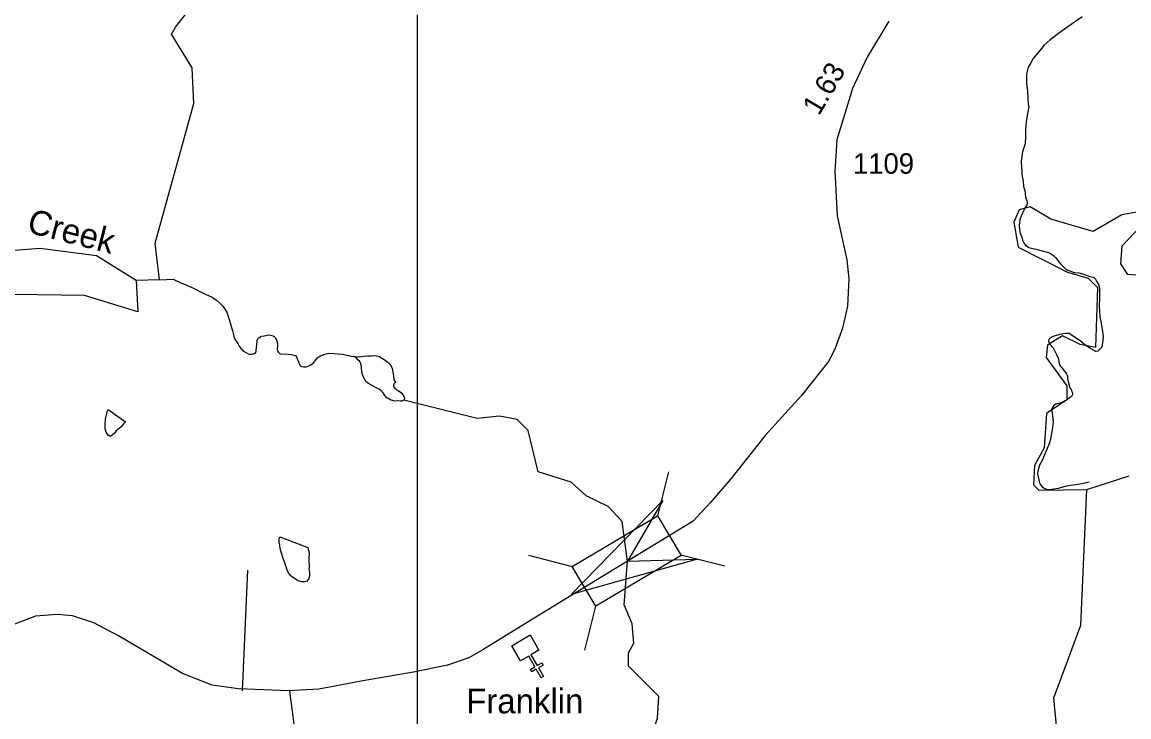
# Model space of a CAD drawing. Extents: x 2126262 to 2293712, y 749403 to 919119.
# Drawn here: x 2187286 to 2194027, y 840465 to 844700 of the extents above; entities that cross this region are included whole.
import ezdxf

# ---------------------------------------------------------------- set-up
doc = ezdxf.new("R2010")
doc.units = 0
for name, color, linetype in [('Exist Cultural Church CELL', 7, 'Continuous'), ('Exist Cultural Church Label', 7, 'Continuous'), ('Exist Hydrographic Creek Single Shore', 7, 'Continuous'), ('Exist Hydrographic Creek Single Shore Label', 7, 'Continuous'), ('Exist Hydrographic Lake Shore', 7, 'Continuous'), ('Exist Hydrographic Misc Water Feature', 7, 'Continuous'), ('Exist Hydrographic Pond Under 1500 Sq Ft', 7, 'Continuous'), ('Exist Road Non-System Type 51', 7, 'Continuous'), ('Exist Road Secondary Mileage Hundredths English Label', 7, 'Continuous'), ('Exist Road Secondary Structure Standard Bridge Attributed CELL', 7, 'Continuous'), ('Exist Road Secondary Structure Standard Bridge CELL', 7, 'Continuous'), ('Exist Road Secondary Type 51 Attributed', 7, 'Continuous'), ('Exist Road Secondary Type 51 Number Label', 7, 'Continuous'), ('Map Preparation Inset Cut Line', 7, 'Continuous')]:
    doc.layers.add(name, color=color, linetype=linetype)

msp = doc.modelspace()

# ---------------------------------------------------------------- linework, layer by layer
at = {"layer": 'Exist Cultural Church CELL'}
msp.add_lwpolyline([(2190433.7, 840872.4), (2190384.6, 840843.6), (2190423, 840777.8), (2190450.7, 840793.9), (2190458.7, 840780.2), (2190431.1, 840764), (2190461.4, 840712.1), (2190447.6, 840704), (2190417.2, 840755.9), (2190389.6, 840739.8), (2190381.5, 840753.6), (2190409.2, 840769.7), (2190370.8, 840835.5), (2190320.9, 840806.5), (2190267.3, 840898.4), (2190380.1, 840964.3)], close=True, dxfattribs=at)
at = {"layer": 'Exist Hydrographic Creek Single Shore'}
msp.add_line((2188121.5, 843128.9), (2187979.4, 843125.3), dxfattribs=at)
for points in [[(2188121.5, 843128.9), (2188205.5, 843133), (2188251.9, 843111.3), (2188287.7, 843097.6), (2188334.1, 843075.9), (2188384.3, 843050.3), (2188442.4, 843022.6), (2188468.6, 843004.8), (2188488.5, 842989), (2188508.8, 842969.2), (2188518.8, 842955.2), (2188524.8, 842945.3), (2188533, 842931.3), (2188547.3, 842887.5), (2188557.6, 842853.5), (2188567.8, 842817.6), (2188574, 842785.6), (2188584, 842763.7), (2188600.2, 842741.8), (2188608.2, 842725.9), (2188622.6, 842706), (2188638.6, 842692.1), (2188666.9, 842676.4), (2188686.8, 842676.5), (2188698.5, 842680.5), (2188706.7, 842686.6), (2188710.6, 842690.7), (2188710.6, 842700.6), (2188712.4, 842714.6), (2188714.2, 842736.6), (2188716.1, 842750.6), (2188718.1, 842760.6), (2188722, 842768.6), (2188728, 842776.7), (2188736, 842782.8), (2188743.8, 842786.8), (2188759.8, 842788.9), (2188787.9, 842793.1), (2188797.9, 842791.2), (2188811.9, 842787.3), (2188819.9, 842783.3), (2188828.1, 842775.4), (2188836.1, 842757.4), (2188840.2, 842743.5), (2188840.4, 842727.5), (2188838.5, 842705.5), (2188840.6, 842701.5), (2188840.6, 842695.5), (2188842.6, 842691.5), (2188846.5, 842685.6), (2188850.6, 842681.6), (2188858.6, 842677.6), (2188906.6, 842675.9), (2188924.6, 842674.1), (2188934.5, 842672.1), (2188950.5, 842668.3), (2188954.8, 842662.4), (2188958.9, 842658.4), (2188958.9, 842652.3), (2188964.8, 842640.4), (2188968.7, 842628.4), (2188975.1, 842612.5), (2188979, 842606.5), (2188983.1, 842602.5), (2188989, 842600.6), (2189001.1, 842598.6), (2189013, 842598.7), (2189027.2, 842602.8), (2189043.2, 842610.9), (2189062.8, 842625.1), (2189074.7, 842641.1), (2189086.8, 842655.2), (2189098.5, 842663.3), (2189112.5, 842669.4), (2189128.7, 842675.5), (2189144.7, 842679.6), (2189158.6, 842681.7), (2189186.5, 842679.9), (2189210.5, 842678.1), (2189236.5, 842676.2), (2189262.6, 842670.5), (2189290.7, 842664.7), (2189306.6, 842662.7)], [(2189306.6, 842662.7), (2189314.6, 842662.8), (2189340.5, 842659), (2189364.5, 842663.1), (2189390.5, 842665.3), (2189414.5, 842665.5), (2189432.5, 842667.6), (2189444.6, 842665.7), (2189462.5, 842661.8), (2189476.6, 842651.9), (2189496.7, 842640), (2189512.7, 842628.2), (2189520.7, 842620.2), (2189530.8, 842606.3), (2189539, 842588.3), (2189543.3, 842566.4), (2189547.4, 842544.5), (2189549.6, 842522.5), (2189555.6, 842512.5), (2189561.5, 842502.5)], [(2189561.5, 842502.5), (2189555.6, 842500.5), (2189551.5, 842496.5), (2189549.8, 842492.5), (2189547.8, 842486.5), (2189547.8, 842480.5), (2189549.8, 842474.5), (2189553.7, 842470.5), (2189559.9, 842462.5), (2189576.1, 842454.6), (2189590, 842444.8), (2189598, 842438.8), (2189604, 842428.9), (2189610.1, 842420.9), (2189612.4, 842414.9), (2189614.2, 842407), (2189612.4, 842398.9), (2189610.3, 842394.9), (2189604.4, 842390.9), (2189598.2, 842388.8), (2189590.2, 842388.8), (2189570.3, 842390.7), (2189556.4, 842390.5), (2189540.4, 842394.4), (2189530.4, 842396.4), (2189524.4, 842400.4), (2189514.4, 842406.3), (2189506.4, 842410.2), (2189494.3, 842424.1), (2189488.1, 842434.1), (2189482, 842442), (2189472.1, 842452), (2189460, 842461.8), (2189441.8, 842471.7), (2189413.9, 842487.5), (2189401.8, 842493.4), (2189387.6, 842503.3), (2189381.5, 842507.3), (2189373.5, 842521.2), (2189363.2, 842539.2), (2189357.3, 842559.1), (2189355.2, 842571.1), (2189353, 842591.1), (2189350.7, 842613.1), (2189348.9, 842617), (2189342.7, 842631), (2189330.8, 842640.9), (2189324.9, 842648.8), (2189314.6, 842658.8), (2189306.6, 842662.7)], [(2191717.5, 839869.2), (2191584.5, 839917.9), (2191450.6, 840009.2), (2191233.4, 840076.1), (2191124.5, 840189.9), (2191123.5, 840357.2), (2191155.5, 840458.2), (2191163.5, 840589.3), (2190978.5, 840773.5), (2190978.5, 840855.6), (2191011.5, 840913.8), (2191001.5, 841032.2), (2190951.5, 841148.1), (2190972.9, 841414.9), (2190939.4, 841656.8), (2190855.5, 841747.1), (2190721.4, 841812.2), (2190629.5, 841896.1), (2190428.4, 841959.3), (2190368.5, 842209.9), (2190301.4, 842276.9), (2190193.4, 842298.7), (2190057.2, 842284.6), (2189610.3, 842394.9)]]:
    msp.add_lwpolyline(points, dxfattribs=at)
at = {"layer": 'Exist Hydrographic Lake Shore'}
for points in [[(2187979.4, 843125.3), (2187737.5, 843274.7), (2187395.4, 843321.1), (2187079.5, 843294.9), (2186887.5, 843344.7)], [(2187979.4, 843125.3), (2187989.5, 842934.8), (2187664.5, 843033.4), (2187239.4, 843038.9)]]:
    msp.add_lwpolyline(points, dxfattribs=at)
at = {"layer": 'Exist Hydrographic Misc Water Feature'}
for points in [[(2188219.5, 844668.8), (2188318.4, 844794.6), (2188609.3, 844854.2), (2189101.5, 844876.9), (2189233.5, 844933.2), (2189606.5, 845270), (2189722.4, 845336.4), (2190188.4, 845399), (2190338.3, 845484.4), (2190793.4, 845862.2), (2191042.5, 845981.7), (2191292.4, 846065.1), (2191366.5, 846122.6), (2191373.4, 846306.2), (2191578.5, 846767.7), (2191686.4, 846893.4), (2192324.5, 847329.7), (2192681.5, 847525.7), (2192921.4, 847691.3), (2193070.5, 847842.4), (2193668.4, 848187.6)], [(2193741.1, 844732.7), (2193655.4, 844672.1), (2193635.5, 844658), (2193597.8, 844631.8), (2193548.1, 844591.4), (2193510.2, 844559.2), (2193476.6, 844517), (2193442.8, 844478.8), (2193429, 844452.6), (2193413.2, 844424.6), (2193407.3, 844400.5), (2193403.6, 844382.5), (2193403.6, 844358.5), (2193403.8, 844332.5), (2193406, 844310.6), (2193408.3, 844278.6), (2193410.6, 844238.6), (2193412.8, 844200.6), (2193416.7, 844182.6), (2193407.3, 844130.6), (2193401.5, 844092.5), (2193397.8, 844048.6), (2193396, 844000.6), (2193394.4, 843958.5), (2193380.8, 843916.5), (2193378.8, 843908.5), (2193371, 843852.4), (2193373.6, 843812.4), (2193375.5, 843790.5), (2193373.9, 843772.5), (2193377.7, 843750.5), (2193382.1, 843730.6), (2193384.3, 843698.6), (2193392.3, 843674.6), (2193394.6, 843652.6), (2193396.6, 843632.7), (2193404.8, 843612.8), (2193406.9, 843600.7), (2193408.7, 843596.7)], [(2188121.5, 843128.9), (2188095.5, 843352.5), (2188330.5, 844203.9), (2188321.5, 844420.6), (2188194.5, 844626.6), (2188219.5, 844668.8)], [(2193408.7, 843596.7), (2193405, 843586.7), (2193393.1, 843566.7), (2193383.3, 843544.6), (2193373.2, 843522.6), (2193361.5, 843494.5), (2193359.9, 843478.5), (2193357.9, 843460.4), (2193360.1, 843438.5), (2193364, 843414.5), (2193374.3, 843388.6), (2193378.6, 843370.6), (2193386.6, 843354.7), (2193396.6, 843340.8), (2193416.7, 843326.9), (2193432.9, 843323), (2193460.8, 843317.2), (2193506.7, 843303.6), (2193537.1, 843295.8), (2193555.1, 843285.9), (2193567, 843277.9), (2193579.1, 843266.1), (2193593.3, 843248.1), (2193609.3, 843226.2), (2193629.6, 843206.4), (2193645.5, 843192.5), (2193693.7, 843174.9), (2193721.8, 843171), (2193743.8, 843165.2), (2193771.9, 843155.5), (2193787.9, 843149.5), (2193809.8, 843145.7), (2193813.9, 843143.7), (2193824.1, 843133.8), (2193832.1, 843117.8), (2193844.2, 843095.9), (2193848.3, 843075.9), (2193848.5, 843050), (2193846.9, 843019.9), (2193845.1, 842968), (2193847.3, 842938), (2193849.6, 842904), (2193857.8, 842864.1), (2193864.1, 842826.1), (2193870.3, 842786.2), (2193868.6, 842760.2), (2193860.9, 842720.1), (2193856.8, 842712.1), (2193837.1, 842694), (2193823.1, 842691.9), (2193811, 842699.8), (2193792.8, 842709.7), (2193766.7, 842727.5), (2193730.6, 842757.2), (2193706.7, 842771), (2193674.3, 842794.9), (2193662.4, 842802.8), (2193640.2, 842802.6), (2193614.4, 842798.4), (2193592.2, 842792.3), (2193568.7, 842786.1), (2193556.6, 842780.1), (2193546.5, 842774), (2193538.5, 842765.9), (2193536.7, 842757.9), (2193538.7, 842751.9), (2193544.9, 842738), (2193565, 842714.1), (2193573.2, 842698.2), (2193585.3, 842674.2), (2193597.4, 842648.4), (2193599.6, 842628.4), (2193603.5, 842610.4), (2193631.8, 842574.6), (2193642.1, 842562.7), (2193646.2, 842556.8), (2193648, 842552.8), (2193652.1, 842542.8), (2193652.3, 842526.8), (2193654.4, 842516.8), (2193658.3, 842500.8), (2193666.5, 842470.9), (2193674.7, 842460.9), (2193678.8, 842449), (2193682.9, 842441), (2193682.9, 842431), (2193677.1, 842419), (2193665, 842410.9), (2193653.1, 842400.8), (2193641, 842392.8), (2193619.3, 842382.6), (2193599.4, 842376.4), (2193585.3, 842372.4), (2193575.2, 842368.3), (2193569.3, 842362.3), (2193557.6, 842344.2), (2193557.6, 842330.2), (2193559.8, 842312.2), (2193561.9, 842302.2), (2193563.7, 842284.2)], [(2187915.8, 842263.3), (2187905.7, 842253.2), (2187888.1, 842233.1), (2187868, 842216.9), (2187858.2, 842208.9), (2187848.3, 842194.8), (2187836.2, 842184.7), (2187826.4, 842176.6), (2187818.4, 842176.6), (2187810.4, 842182.6), (2187798.3, 842200.4), (2187792.1, 842220.4), (2187791.7, 842248.4), (2187793.8, 842280.4), (2187799.5, 842306.4), (2187803.4, 842326.4), (2187809.4, 842338.5), (2187915.8, 842263.3)], [(2193563.7, 842284.2), (2193566, 842268.2), (2193564.1, 842248.3), (2193562.3, 842228.3), (2193550.8, 842170.2), (2193543, 842136.1), (2193525.4, 842090.1), (2193511.6, 842057.9), (2193497.9, 842027.9), (2193481.9, 841999.7), (2193476, 841977.7), (2193472.1, 841963.7), (2193470.2, 841947.7), (2193474.3, 841927.8), (2193478.6, 841909.7), (2193484.6, 841885.8), (2193492.8, 841875.9), (2193498.7, 841867.9), (2193514.7, 841858), (2193524.8, 841854.1), (2193540.8, 841850.2), (2193598.8, 841858.6), (2193646.8, 841872.9), (2193742.5, 841887.6), (2193784.6, 841897.9)], [(2193701.4, 839765.9), (2193597.5, 840283), (2193570.4, 840582.1), (2193734.4, 841024.9), (2193770.5, 841850.8)], [(2189031.5, 841365.2), (2189035.8, 841345.3), (2189035.8, 841329.3), (2189034.1, 841315.3), (2189030, 841305.2), (2189018.1, 841291.1), (2189006, 841289.1), (2188990, 841289), (2188966.1, 841294.8), (2188948, 841306.7), (2188932, 841316.5), (2188922, 841324.4), (2188915.8, 841332.4), (2188907.8, 841342.4), (2188897.6, 841366.3), (2188887.5, 841398.2), (2188875.2, 841430.1), (2188865, 841464), (2188856.8, 841492), (2188854.5, 841512), (2188850.6, 841530), (2188850.6, 841543.9), (2188852.2, 841555.9), (2188854.3, 841561.9), (2189026.7, 841497.1), (2189033.1, 841463.2), (2189031.1, 841431.2), (2189033.5, 841373.2), (2189031.5, 841365.2)]]:
    msp.add_lwpolyline(points, dxfattribs=at)
at = {"layer": 'Exist Hydrographic Pond Under 1500 Sq Ft'}
for points in [[(2194133.4, 843552.5), (2193983.4, 843526), (2193809.5, 843424.7), (2193550.5, 843498.9), (2193425.4, 843573.7), (2193358.4, 843555.4), (2193325.5, 843480.6), (2193351.4, 843329.1), (2193652.4, 843175.3), (2193778.5, 843139.9), (2193836.5, 843082.9), (2193822.4, 842715.8), (2193730.5, 842734.1), (2193622.5, 842788.8), (2193530.4, 842731.7), (2193523.4, 842656.4), (2193649.5, 842483.2), (2193649.5, 842397.8), (2193525.5, 842315.2), (2193510.5, 842105.5), (2193452.5, 841998.5), (2193445.5, 841880.5), (2193478.5, 841847), (2193770.5, 841850.8)], [(2194252.4, 843143.2), (2194019.4, 843161.2), (2193977.4, 843227.7), (2193985.4, 843335.8), (2194133.4, 843493.4)], [(2193770.5, 841850.8), (2194028.5, 841934.1)]]:
    msp.add_lwpolyline(points, dxfattribs=at)
at = {"layer": 'Exist Road Non-System Type 51'}
msp.add_line((2188627.5, 840624.2), (2188660.7, 841360.2), dxfattribs=at)
at = {"layer": 'Exist Road Secondary Structure Standard Bridge Attributed CELL'}
msp.add_lwpolyline([(2191399.1, 841427.4), (2190629, 841210.5), (2191187.4, 841783.3), (2190972.9, 841414.9)], close=True, dxfattribs=at)
at = {"layer": 'Exist Road Secondary Structure Standard Bridge CELL'}
for p, q in [((2191156.7, 841690.5), (2191224.8, 841957.9)), ((2190369, 841450.9), (2190636.4, 841382.8)), ((2191297.7, 841453.2), (2191565.1, 841385.2)), ((2190712.6, 840872.7), (2190780.6, 841140.1))]:
    msp.add_line(p, q, dxfattribs=at)
msp.add_lwpolyline([(2190636.4, 841382.8), (2191156, 841691.6), (2191300.2, 841448.9), (2190780.6, 841140.1)], close=True, dxfattribs=at)
at = {"layer": 'Exist Road Secondary Type 51 Attributed'}
for points in [[(2192564.5, 844705.2), (2192433.3, 844487.4), (2192344.1, 844294.7), (2192247.8, 843983.3), (2192236.6, 843790.7), (2192250.6, 843519.8), (2192307.8, 843250.3), (2192321.7, 843135.8), (2192312, 842969.7), (2192281.3, 842835.6), (2192236.6, 842707.2), (2192197.6, 842631.8), (2192033, 842425.1), (2191811.1, 842180.8), (2191601.9, 841915.5), (2191476.3, 841770.3), (2191372.4, 841657.9), (2191280.3, 841600.6), (2190972.9, 841414.9)], [(2190972.9, 841414.9), (2190378.4, 841049.8), (2190091, 840873.9), (2190006.6, 840824.3), (2189875.5, 840781), (2189669, 840737.7), (2189371.9, 840687.5), (2189092.1, 840633.7), (2188981.9, 840628.1), (2188913.6, 840623.9)], [(2188913.6, 840623.9), (2188600.8, 840637), (2188443.1, 840659.4), (2188261.8, 840729.2), (2187873.2, 840958.9), (2187722.5, 841038.5), (2187592.8, 841080.3), (2187498.6, 841089.4), (2187367.5, 841079.6), (2187228, 841026.6)], [(2188913.6, 840623.9), (2188943.9, 840389.2), (2188974.6, 840195.1), (2189005.3, 839992.7), (2189045.8, 839808.4), (2189101.6, 839611.5), (2189333.9, 838862.6)]]:
    msp.add_lwpolyline(points, dxfattribs=at)
at = {"layer": 'Map Preparation Inset Cut Line'}
msp.add_lwpolyline([(2133630.5, 852884.6), (2189691.2, 852884.6), (2189691.2, 811054.9), (2164878.1, 811054.9), (2133665.4, 826054.8)], close=True, dxfattribs=at)

# ---------------------------------------------------------------- texts
at = {"layer": 'Exist Cultural Church Label'}
msp.add_text('Franklin', height=150, dxfattribs=at).set_placement((2189990.5, 840486.8))
at = {"layer": 'Exist Hydrographic Creek Single Shore Label'}
msp.add_text('Creek', height=150, rotation=345.60442, dxfattribs=at).set_placement((2187308.9, 843419.8))
at = {"layer": 'Exist Road Secondary Mileage Hundredths English Label'}
msp.add_text('1.63', height=125, rotation=59.29118, dxfattribs=at).set_placement((2192138.9, 844125.4))
at = {"layer": 'Exist Road Secondary Type 51 Number Label'}
msp.add_text('1109', height=125, dxfattribs=at).set_placement((2192346.2, 843775.7))

doc.saveas('drawing.dxf')
